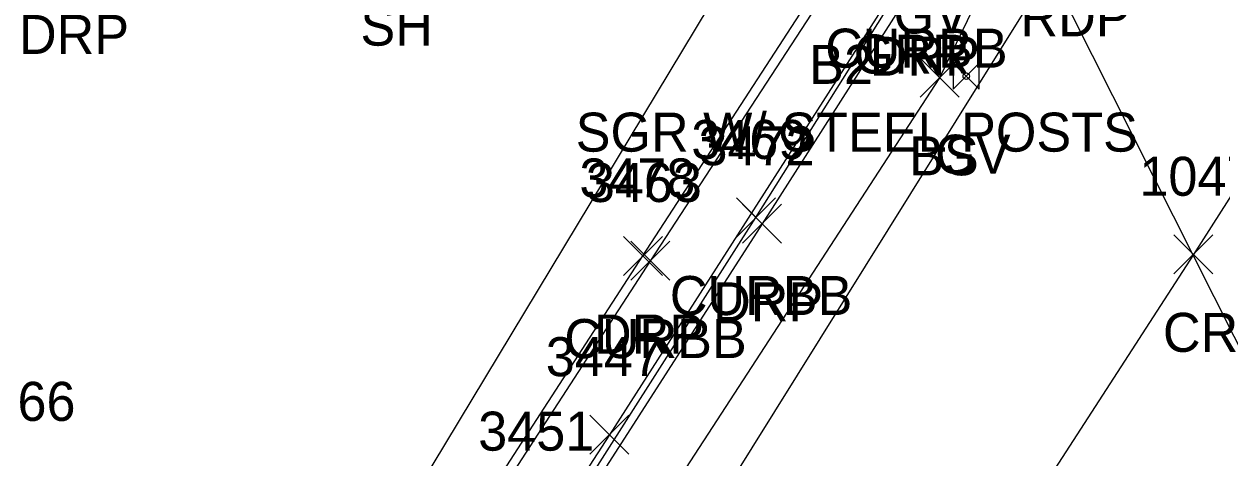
# Model space of a CAD drawing. Extents: x 1634209 to 1639641, y 608564 to 612258.
# Drawn here: x 1639060.6 to 1639122, y 611250.8 to 611273 of the extents above; entities that cross this region are included whole.
import ezdxf

# ---------------------------------------------------------------- set-up
doc = ezdxf.new("R2010")
doc.units = 0
for name, color, linetype in [('DCP', 7, 'Continuous'), ('G_C', 7, 'Continuous'), ('L_A', 7, 'Continuous'), ('L_I', 7, 'Continuous'), ('L_TIC', 7, 'Continuous'), ('LELB', 7, 'Continuous'), ('P_A', 7, 'Continuous'), ('P_I', 7, 'Continuous'), ('P_TIC', 7, 'Continuous'), ('PET', 7, 'Continuous'), ('PRC', 7, 'Continuous'), ('R_A', 7, 'Continuous'), ('R_C', 7, 'Continuous'), ('R_I', 7, 'Continuous'), ('R_TIC', 7, 'Continuous'), ('RC', 7, 'Continuous'), ('RDP', 7, 'Continuous'), ('RGR', 7, 'Continuous'), ('S_I', 7, 'Continuous'), ('U_A', 7, 'Continuous'), ('UWV', 7, 'Continuous')]:
    doc.layers.add(name, color=color, linetype=linetype)

msp = doc.modelspace()

# ---------------------------------------------------------------- linework, layer by layer
at = {"layer": 'DCP'}
for points in [[(1639134.093, 611234.316), (1639106.078, 611289.886)], [(1639053.212, 611203.404), (1639105.209, 611289.55)]]:
    msp.add_lwpolyline(points, dxfattribs=at)
at = {"layer": 'L_TIC'}
for points in [[(1639106.569, 611269.212), (1639108.569, 611271.212)], [(1639108.569, 611269.212), (1639106.569, 611271.212)]]:
    msp.add_lwpolyline(points, dxfattribs=at)
at = {"layer": 'LELB'}
msp.add_lwpolyline([(1639113.243, 611281.921), (1639107.569, 611270.212), (1639091.422, 611245.404), (1639072.56, 611215.741)], dxfattribs=at)
at = {"layer": 'P_TIC'}
for points in [[(1639119.589, 611260.162), (1639121.589, 611262.162)], [(1639121.589, 611260.162), (1639119.589, 611262.162)]]:
    msp.add_lwpolyline(points, dxfattribs=at)
at = {"layer": 'PET'}
msp.add_lwpolyline([(1638854.828, 610853.218), (1638885.372, 610909), (1638902.819, 610937.282), (1638929.331, 610982.561), (1638950.918, 611019.419), (1638971.285, 611051.917), (1639000.041, 611096.961), (1639023.569, 611133.699), (1639039.122, 611159.191), (1639064.624, 611197.785), (1639080.513, 611223.302), (1639114.226, 611277.337), (1639131.174, 611302.276), (1639149.638, 611331.789), (1639176.419, 611372.354), (1639193.482, 611398.877), (1639220.957, 611441.468), (1639247.215, 611483.75)], dxfattribs=at)
at = {"layer": 'PRC'}
msp.add_lwpolyline([(1639250.459, 611462.838), (1639222.36, 611418.184), (1639195.342, 611376.275), (1639169.71, 611336.75), (1639147.167, 611302.779), (1639120.589, 611261.162), (1639092.552, 611217.828), (1639063.709, 611172.415), (1639032.458, 611123.696), (1639004.791, 611080.304), (1638977.88, 611037.269), (1638950.436, 610992.128), (1638925.956, 610950.29), (1638900.285, 610905.363), (1638879.746, 610869.196), (1638867.145, 610846.082)], dxfattribs=at)
at = {"layer": 'R_TIC'}
for points in [[(1639097.149, 611262.05), (1639099.149, 611264.05)], [(1639099.149, 611262.05), (1639097.149, 611264.05)], [(1639097.464, 611261.727), (1639099.464, 611263.727)], [(1639099.464, 611261.727), (1639097.464, 611263.727)], [(1639091.355, 611260.077), (1639093.355, 611262.077)], [(1639093.355, 611260.077), (1639091.355, 611262.077)], [(1639091.734, 611259.844), (1639093.734, 611261.844)], [(1639093.734, 611259.844), (1639091.734, 611261.844)], [(1639089.632, 611250.917), (1639091.632, 611252.917)], [(1639091.632, 611250.917), (1639089.632, 611252.917)]]:
    msp.add_lwpolyline(points, dxfattribs=at)
at = {"layer": 'RC'}
msp.add_lwpolyline([(1639104.858, 611279.429), (1639092.734, 611260.844), (1639080.778, 611242.409), (1639066.652, 611220.653), (1639066.359, 611219.274), (1639069.295, 611218.144), (1639083.889, 611240.687), (1639098.149, 611263.05), (1639106.115, 611275.731)], dxfattribs=at)
at = {"layer": 'RDP'}
msp.add_lwpolyline([(1639106.497, 611275.321), (1639098.464, 611262.727), (1639084.165, 611240.463), (1639069.408, 611217.699), (1639065.987, 611219.018), (1639066.357, 611220.94), (1639080.495, 611242.8), (1639092.355, 611261.077), (1639105.006, 611280.566)], dxfattribs=at)
at = {"layer": 'RGR'}
msp.add_lwpolyline([(1639105.677, 611275.426), (1639090.632, 611251.917), (1639070.072, 611220.203)], dxfattribs=at)
at = {"layer": 'UWV'}
for p, q in [((1639108.273, 611270.961), (1639109.606, 611269.628)), ((1639109.606, 611270.961), (1639108.273, 611269.628))]:
    msp.add_line(p, q, dxfattribs=at)
for points in [[(1639108.273, 611270.961), (1639108.273, 611269.628)], [(1639109.606, 611269.628), (1639109.606, 611270.961)]]:
    msp.add_lwpolyline(points, dxfattribs=at)
msp.add_circle((1639108.939, 611270.295), 0.167, dxfattribs=at)

# ---------------------------------------------------------------- texts
at = {"layer": 'G_C'}
msp.add_text('B2', height=2, dxfattribs=at).set_placement((1639100.882, 611269.901))
at = {"layer": 'L_A'}
for s, p in [('SH', (1639077.866, 611271.86)), ('BS', (1639106.01, 611265.212))]:
    msp.add_text(s, height=2, dxfattribs=at).set_placement(p)
at = {"layer": 'L_I'}
msp.add_text('2166', height=2, dxfattribs=at).set_placement((1639057.302, 611252.624))
at = {"layer": 'P_A'}
for s, p in [('RDP', (1639111.714, 611272.337)), ('CR', (1639119.022, 611256.162))]:
    msp.add_text(s, height=2, dxfattribs=at).set_placement(p)
at = {"layer": 'P_I'}
msp.add_text('1047', height=2, dxfattribs=at).set_placement((1639117.817, 611264.162))
at = {"layer": 'R_A'}
for s, p in [('DRP', (1639060.353, 611271.435)), ('CURBB', (1639101.698, 611270.731)), ('GRR', (1639103.165, 611270.426)), ('DRP', (1639103.985, 611270.321)), ('CURBB', (1639093.732, 611258.05)), ('DRP', (1639095.952, 611257.727)), ('DRP', (1639089.843, 611256.077)), ('CURBB', (1639088.317, 611255.844))]:
    msp.add_text(s, height=2, dxfattribs=at).set_placement(p)
at = {"layer": 'R_C'}
msp.add_text('SGR W/ STEEL POSTS', height=2, dxfattribs=at).set_placement((1639088.905, 611266.426))
at = {"layer": 'R_I'}
for s, p in [('3469', (1639094.834, 611266.05)), ('3472', (1639095.204, 611265.727)), ('3478', (1639089.095, 611264.077)), ('3463', (1639089.427, 611263.844)), ('3447', (1639087.372, 611254.917))]:
    msp.add_text(s, height=2, dxfattribs=at).set_placement(p)
at = {"layer": 'S_I'}
msp.add_text('3451', height=2, dxfattribs=at).set_placement((1639083.906, 611251.098))
at = {"layer": 'U_A'}
for p in [(1639105.205, 611272.485), (1639107.341, 611265.295)]:
    msp.add_text('GV', height=2, dxfattribs=at).set_placement(p)

doc.saveas('drawing.dxf')
